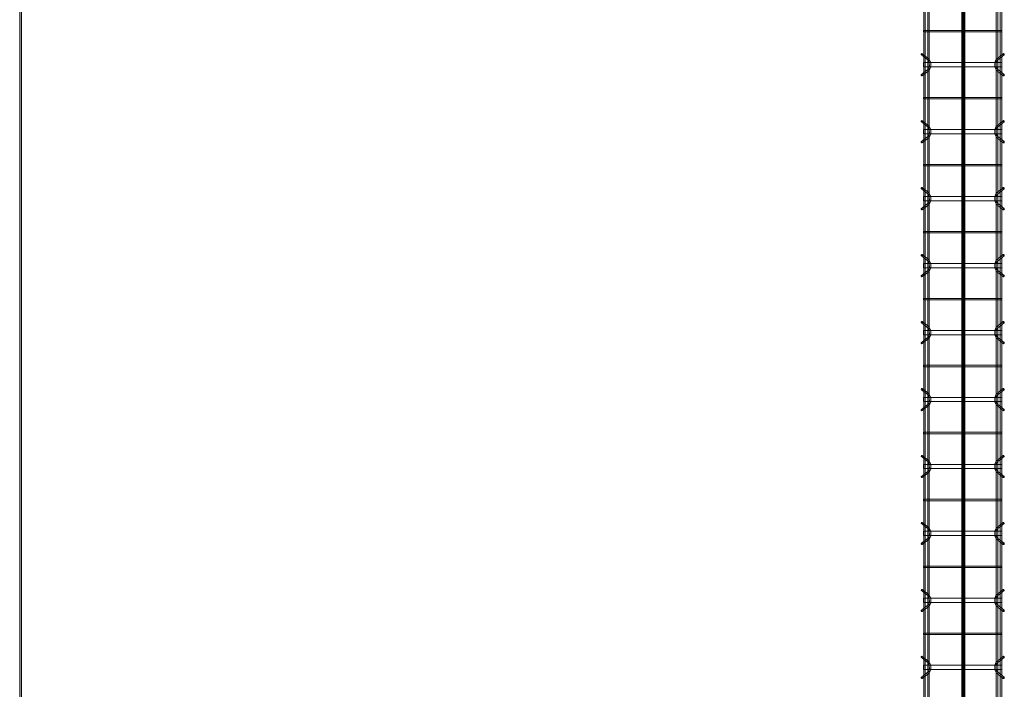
# Model space of a CAD drawing. Header units: inches. Extents: x -4136 to 1945, y -6639 to 12387.
# Tile 294 of 656: x -3819 to -3643, y 10480 to 10600. Entities that reach past the tile are written whole.
import ezdxf

# ---------------------------------------------------------------- set-up
doc = ezdxf.new("R2010")
doc.units = ezdxf.units.IN
doc.header["$MEASUREMENT"] = 0
doc.layers.add('A-GENM', color=7, linetype='Continuous', lineweight=9)
doc.layers.add('S-BEAM', color=7, linetype='Continuous', lineweight=9)

# ---------------------------------------------------------------- blocks, each defined once
blk = doc.blocks.new('Dowel bar assembly - Dowel bar assembly-671091-SLAB ON GROUND JOINTS')
at = {"layer": 'S-BEAM', "color": 253, "true_color": 0xaaaaaa}
for p, q in [((1524, 1.98), (0, 1.98)), ((580.02, 2.23), (580.97, 1.03)), ((581.18, 1.19), (580.23, 2.39)), ((581.62, 1.99), (581.62, -12.01)), ((582.38, 1.99), (581.62, 1.99)), ((581.62, 1.99), (582.38, 1.99)), ((582.38, -12.01), (582.38, 1.99)), ((583.76, 2.39), (582.81, 1.19)), ((583.01, 1.03), (583.96, 2.23)), ((587.87, 1.99), (587.87, -12.01)), ((588.13, 1.99), (587.87, 1.99)), ((587.87, 1.99), (588.13, 1.99)), ((588.13, -12.01), (588.13, 1.99)), ((592.02, 2.23), (592.97, 1.03)), ((593.18, 1.19), (592.23, 2.39)), ((593.62, 1.99), (593.62, -12.01)), ((594.38, 1.99), (593.62, 1.99)), ((593.62, 1.99), (594.38, 1.99)), ((594.38, -12.01), (594.38, 1.99)), ((595.76, 2.39), (594.81, 1.19)), ((595.01, 1.03), (595.96, 2.23)), ((599.87, 1.99), (599.87, -12.01)), ((600.13, 1.99), (599.87, 1.99)), ((599.87, 1.99), (600.13, 1.99)), ((600.13, -12.01), (600.13, 1.99)), ((604.02, 2.23), (604.97, 1.03)), ((605.18, 1.19), (604.23, 2.39)), ((605.62, 1.99), (605.62, -12.01)), ((606.38, 1.99), (605.62, 1.99)), ((605.62, 1.99), (606.38, 1.99)), ((606.38, -12.01), (606.38, 1.99)), ((607.76, 2.39), (606.81, 1.19)), ((607.01, 1.03), (607.96, 2.23)), ((611.87, 1.99), (611.87, -12.01)), ((612.13, 1.99), (611.87, 1.99)), ((611.87, 1.99), (612.13, 1.99)), ((612.13, -12.01), (612.13, 1.99)), ((616.02, 2.23), (616.97, 1.03)), ((617.18, 1.19), (616.23, 2.39)), ((617.62, 1.99), (617.62, -12.01)), ((618.38, 1.99), (617.62, 1.99)), ((617.62, 1.99), (618.38, 1.99)), ((618.38, -12.01), (618.38, 1.99)), ((619.76, 2.39), (618.81, 1.19)), ((619.01, 1.03), (619.96, 2.23)), ((623.87, 1.99), (623.87, -12.01)), ((624.13, 1.99), (623.87, 1.99)), ((623.87, 1.99), (624.13, 1.99)), ((624.13, -12.01), (624.13, 1.99)), ((628.02, 2.23), (628.97, 1.03)), ((629.18, 1.19), (628.23, 2.39)), ((629.62, 1.99), (629.62, -12.01)), ((630.38, 1.99), (629.62, 1.99)), ((629.62, 1.99), (630.38, 1.99)), ((630.38, -12.01), (630.38, 1.99)), ((631.76, 2.39), (630.81, 1.19)), ((631.01, 1.03), (631.96, 2.23)), ((635.87, 1.99), (635.87, -12.01)), ((636.13, 1.99), (635.87, 1.99)), ((635.87, 1.99), (636.13, 1.99)), ((636.13, -12.01), (636.13, 1.99)), ((640.02, 2.23), (640.97, 1.03)), ((641.18, 1.19), (640.23, 2.39)), ((641.62, 1.99), (641.62, -12.01)), ((642.38, 1.99), (641.62, 1.99)), ((641.62, 1.99), (642.38, 1.99)), ((642.38, -12.01), (642.38, 1.99)), ((643.76, 2.39), (642.81, 1.19)), ((643.01, 1.03), (643.96, 2.23)), ((647.87, 1.99), (647.87, -12.01)), ((648.13, 1.99), (647.87, 1.99)), ((647.87, 1.99), (648.13, 1.99)), ((648.13, -12.01), (648.13, 1.99)), ((652.02, 2.23), (652.97, 1.03)), ((653.18, 1.19), (652.23, 2.39)), ((653.62, 1.99), (653.62, -12.01)), ((654.38, 1.99), (653.62, 1.99)), ((653.62, 1.99), (654.38, 1.99)), ((654.38, -12.01), (654.38, 1.99)), ((655.76, 2.39), (654.81, 1.19)), ((655.01, 1.03), (655.96, 2.23)), ((659.87, 1.99), (659.87, -12.01)), ((660.13, 1.99), (659.87, 1.99)), ((659.87, 1.99), (660.13, 1.99)), ((660.13, -12.01), (660.13, 1.99)), ((664.02, 2.23), (664.97, 1.03)), ((665.18, 1.19), (664.23, 2.39)), ((665.62, 1.99), (665.62, -12.01)), ((666.38, 1.99), (665.62, 1.99)), ((665.62, 1.99), (666.38, 1.99)), ((666.38, -12.01), (666.38, 1.99)), ((667.76, 2.39), (666.81, 1.19)), ((667.01, 1.03), (667.96, 2.23)), ((671.87, 1.99), (671.87, -12.01)), ((672.13, 1.99), (671.87, 1.99)), ((671.87, 1.99), (672.13, 1.99)), ((672.13, -12.01), (672.13, 1.99)), ((676.02, 2.23), (676.97, 1.03)), ((677.18, 1.19), (676.23, 2.39)), ((677.62, 1.99), (677.62, -12.01)), ((678.38, 1.99), (677.62, 1.99)), ((677.62, 1.99), (678.38, 1.99)), ((678.38, -12.01), (678.38, 1.99)), ((679.76, 2.39), (678.81, 1.19)), ((679.01, 1.03), (679.96, 2.23)), ((683.87, 1.99), (683.87, -12.01)), ((684.13, 1.99), (683.87, 1.99)), ((683.87, 1.99), (684.13, 1.99)), ((684.13, -12.01), (684.13, 1.99)), ((688.02, 2.23), (688.97, 1.03)), ((689.18, 1.19), (688.23, 2.39)), ((689.62, 1.99), (689.62, -12.01)), ((690.38, 1.99), (689.62, 1.99)), ((689.62, 1.99), (690.38, 1.99)), ((690.38, -12.01), (690.38, 1.99)), ((691.76, 2.39), (690.81, 1.19)), ((691.01, 1.03), (691.96, 2.23)), ((695.87, 1.99), (695.87, -12.01)), ((696.13, 1.99), (695.87, 1.99)), ((695.87, 1.99), (696.13, 1.99)), ((696.13, -12.01), (696.13, 1.99)), ((0, 1.72), (1524, 1.72)), ((1524, 1.25), (0, 1.25)), ((0, 0.99), (1524, 0.99)), ((1524, -11.01), (0, -11.01)), ((0, -11.27), (1524, -11.27)), ((1524, -11.74), (0, -11.74)), ((0, -12), (1524, -12)), ((580.97, -11.05), (580.02, -12.25)), ((580.23, -12.41), (581.18, -11.21)), ((582.38, -12.01), (581.62, -12.01)), ((581.62, -12.01), (582.38, -12.01)), ((582.81, -11.21), (583.76, -12.41)), ((583.96, -12.25), (583.01, -11.05)), ((588.13, -12.01), (587.87, -12.01)), ((587.87, -12.01), (588.13, -12.01)), ((592.97, -11.05), (592.02, -12.25)), ((592.23, -12.41), (593.18, -11.21)), ((594.38, -12.01), (593.62, -12.01)), ((593.62, -12.01), (594.38, -12.01)), ((594.81, -11.21), (595.76, -12.41)), ((595.96, -12.25), (595.01, -11.05)), ((600.13, -12.01), (599.87, -12.01)), ((599.87, -12.01), (600.13, -12.01)), ((604.97, -11.05), (604.02, -12.25)), ((604.23, -12.41), (605.18, -11.21)), ((606.38, -12.01), (605.62, -12.01)), ((605.62, -12.01), (606.38, -12.01)), ((606.81, -11.21), (607.76, -12.41)), ((607.96, -12.25), (607.01, -11.05)), ((612.13, -12.01), (611.87, -12.01)), ((611.87, -12.01), (612.13, -12.01)), ((616.97, -11.05), (616.02, -12.25)), ((616.23, -12.41), (617.18, -11.21)), ((618.38, -12.01), (617.62, -12.01)), ((617.62, -12.01), (618.38, -12.01)), ((618.81, -11.21), (619.76, -12.41)), ((619.96, -12.25), (619.01, -11.05)), ((624.13, -12.01), (623.87, -12.01)), ((623.87, -12.01), (624.13, -12.01)), ((628.97, -11.05), (628.02, -12.25)), ((628.23, -12.41), (629.18, -11.21)), ((630.38, -12.01), (629.62, -12.01)), ((629.62, -12.01), (630.38, -12.01)), ((630.81, -11.21), (631.76, -12.41)), ((631.96, -12.25), (631.01, -11.05)), ((636.13, -12.01), (635.87, -12.01)), ((635.87, -12.01), (636.13, -12.01)), ((640.97, -11.05), (640.02, -12.25)), ((640.23, -12.41), (641.18, -11.21)), ((642.38, -12.01), (641.62, -12.01)), ((641.62, -12.01), (642.38, -12.01)), ((642.81, -11.21), (643.76, -12.41)), ((643.96, -12.25), (643.01, -11.05)), ((648.13, -12.01), (647.87, -12.01)), ((647.87, -12.01), (648.13, -12.01)), ((652.97, -11.05), (652.02, -12.25)), ((652.23, -12.41), (653.18, -11.21)), ((654.38, -12.01), (653.62, -12.01)), ((653.62, -12.01), (654.38, -12.01)), ((654.81, -11.21), (655.76, -12.41)), ((655.96, -12.25), (655.01, -11.05)), ((660.13, -12.01), (659.87, -12.01)), ((659.87, -12.01), (660.13, -12.01)), ((664.97, -11.05), (664.02, -12.25)), ((664.23, -12.41), (665.18, -11.21)), ((666.38, -12.01), (665.62, -12.01)), ((665.62, -12.01), (666.38, -12.01)), ((666.81, -11.21), (667.76, -12.41)), ((667.96, -12.25), (667.01, -11.05)), ((672.13, -12.01), (671.87, -12.01)), ((671.87, -12.01), (672.13, -12.01)), ((676.97, -11.05), (676.02, -12.25)), ((676.23, -12.41), (677.18, -11.21)), ((678.38, -12.01), (677.62, -12.01)), ((677.62, -12.01), (678.38, -12.01)), ((678.81, -11.21), (679.76, -12.41)), ((679.96, -12.25), (679.01, -11.05)), ((684.13, -12.01), (683.87, -12.01)), ((683.87, -12.01), (684.13, -12.01)), ((688.97, -11.05), (688.02, -12.25)), ((688.23, -12.41), (689.18, -11.21)), ((690.38, -12.01), (689.62, -12.01)), ((689.62, -12.01), (690.38, -12.01)), ((690.81, -11.21), (691.76, -12.41)), ((691.96, -12.25), (691.01, -11.05)), ((696.13, -12.01), (695.87, -12.01)), ((695.87, -12.01), (696.13, -12.01))]:
    blk.add_line(p, q, dxfattribs=at)
at = {"layer": 'S-BEAM', "color": 253, "true_color": 0xaaaaaa, "flags": 128}
for points in [[(580.97, 1.03), (581.53, 0.73), (582.39, 0.72), (582.97, 0.99), (583.01, 1.03)], [(581.18, 1.19), (581.62, 0.97), (582.38, 0.98), (582.81, 1.19)], [(592.97, 1.03), (593.53, 0.73), (594.39, 0.72), (594.97, 0.99), (595.01, 1.03)], [(593.18, 1.19), (593.62, 0.97), (594.38, 0.98), (594.81, 1.19)], [(604.97, 1.03), (605.53, 0.73), (606.39, 0.72), (606.97, 0.99), (607.01, 1.03)], [(605.18, 1.19), (605.62, 0.97), (606.38, 0.98), (606.81, 1.19)], [(616.97, 1.03), (617.53, 0.73), (618.39, 0.72), (618.97, 0.99), (619.01, 1.03)], [(617.18, 1.19), (617.62, 0.97), (618.38, 0.98), (618.81, 1.19)], [(628.97, 1.03), (629.53, 0.73), (630.39, 0.72), (630.97, 0.99), (631.01, 1.03)], [(629.18, 1.19), (629.62, 0.97), (630.38, 0.98), (630.81, 1.19)], [(640.97, 1.03), (641.53, 0.73), (642.39, 0.72), (642.97, 0.99), (643.01, 1.03)], [(641.18, 1.19), (641.62, 0.97), (642.38, 0.98), (642.81, 1.19)], [(652.97, 1.03), (653.53, 0.73), (654.39, 0.72), (654.97, 0.99), (655.01, 1.03)], [(653.18, 1.19), (653.62, 0.97), (654.38, 0.98), (654.81, 1.19)], [(664.97, 1.03), (665.53, 0.73), (666.39, 0.72), (666.97, 0.99), (667.01, 1.03)], [(665.18, 1.19), (665.62, 0.97), (666.38, 0.98), (666.81, 1.19)], [(676.97, 1.03), (677.53, 0.73), (678.39, 0.72), (678.97, 0.99), (679.01, 1.03)], [(677.18, 1.19), (677.62, 0.97), (678.38, 0.98), (678.81, 1.19)], [(688.97, 1.03), (689.53, 0.73), (690.39, 0.72), (690.97, 0.99), (691.01, 1.03)], [(689.18, 1.19), (689.62, 0.97), (690.38, 0.98), (690.81, 1.19)], [(580.97, -11.05), (581.53, -10.75), (582.39, -10.74), (582.97, -11.01), (583.01, -11.05)], [(581.18, -11.21), (581.62, -10.99), (582.38, -11), (582.81, -11.21)], [(592.97, -11.05), (593.53, -10.75), (594.39, -10.74), (594.97, -11.01), (595.01, -11.05)], [(593.18, -11.21), (593.62, -10.99), (594.38, -11), (594.81, -11.21)], [(604.97, -11.05), (605.53, -10.75), (606.39, -10.74), (606.97, -11.01), (607.01, -11.05)], [(605.18, -11.21), (605.62, -10.99), (606.38, -11), (606.81, -11.21)], [(616.97, -11.05), (617.53, -10.75), (618.39, -10.74), (618.97, -11.01), (619.01, -11.05)], [(617.18, -11.21), (617.62, -10.99), (618.38, -11), (618.81, -11.21)], [(628.97, -11.05), (629.53, -10.75), (630.39, -10.74), (630.97, -11.01), (631.01, -11.05)], [(629.18, -11.21), (629.62, -10.99), (630.38, -11), (630.81, -11.21)], [(640.97, -11.05), (641.53, -10.75), (642.39, -10.74), (642.97, -11.01), (643.01, -11.05)], [(641.18, -11.21), (641.62, -10.99), (642.38, -11), (642.81, -11.21)], [(652.97, -11.05), (653.53, -10.75), (654.39, -10.74), (654.97, -11.01), (655.01, -11.05)], [(653.18, -11.21), (653.62, -10.99), (654.38, -11), (654.81, -11.21)], [(664.97, -11.05), (665.53, -10.75), (666.39, -10.74), (666.97, -11.01), (667.01, -11.05)], [(665.18, -11.21), (665.62, -10.99), (666.38, -11), (666.81, -11.21)], [(676.97, -11.05), (677.53, -10.75), (678.39, -10.74), (678.97, -11.01), (679.01, -11.05)], [(677.18, -11.21), (677.62, -10.99), (678.38, -11), (678.81, -11.21)], [(688.97, -11.05), (689.53, -10.75), (690.39, -10.74), (690.97, -11.01), (691.01, -11.05)], [(689.18, -11.21), (689.62, -10.99), (690.38, -11), (690.81, -11.21)]]:
    blk.add_lwpolyline(points, dxfattribs=at)
at = {"layer": 'S-BEAM', "color": 253, "true_color": 0xaaaaaa}
for centre, major_axis, start_param, end_param in [((580.12, 2.31), (0.101, 0.08), 5.709265, 8.850858), ((580.12, 2.31), (0.101, 0.08), 2.567673, 5.709265), ((583.86, 2.31), (-0.101, 0.08), 3.715513, 6.857105), ((583.86, 2.31), (-0.101, 0.08), 0.57392, 3.715513), ((592.12, 2.31), (0.101, 0.08), 5.709265, 8.850858), ((592.12, 2.31), (0.101, 0.08), 2.567673, 5.709265), ((595.86, 2.31), (-0.101, 0.08), 3.715513, 6.857105), ((595.86, 2.31), (-0.101, 0.08), 0.57392, 3.715513), ((604.12, 2.31), (0.101, 0.08), 5.709265, 8.850858), ((604.12, 2.31), (0.101, 0.08), 2.567673, 5.709265), ((607.86, 2.31), (-0.101, 0.08), 3.715513, 6.857105), ((607.86, 2.31), (-0.101, 0.08), 0.57392, 3.715513), ((616.12, 2.31), (0.101, 0.08), 5.709265, 8.850858), ((616.12, 2.31), (0.101, 0.08), 2.567673, 5.709265), ((619.86, 2.31), (-0.101, 0.08), 3.715513, 6.857105), ((619.86, 2.31), (-0.101, 0.08), 0.57392, 3.715513), ((628.12, 2.31), (0.101, 0.08), 5.709265, 8.850858), ((628.12, 2.31), (0.101, 0.08), 2.567673, 5.709265), ((631.86, 2.31), (-0.101, 0.08), 3.715513, 6.857105), ((631.86, 2.31), (-0.101, 0.08), 0.57392, 3.715513), ((640.12, 2.31), (0.101, 0.08), 5.709265, 8.850858), ((640.12, 2.31), (0.101, 0.08), 2.567673, 5.709265), ((643.86, 2.31), (-0.101, 0.08), 3.715513, 6.857105), ((643.86, 2.31), (-0.101, 0.08), 0.57392, 3.715513), ((652.12, 2.31), (0.101, 0.08), 5.709265, 8.850858), ((652.12, 2.31), (0.101, 0.08), 2.567673, 5.709265), ((655.86, 2.31), (-0.101, 0.08), 3.715513, 6.857105), ((655.86, 2.31), (-0.101, 0.08), 0.57392, 3.715513), ((664.12, 2.31), (0.101, 0.08), 5.709265, 8.850858), ((664.12, 2.31), (0.101, 0.08), 2.567673, 5.709265), ((667.86, 2.31), (-0.101, 0.08), 3.715513, 6.857105), ((667.86, 2.31), (-0.101, 0.08), 0.57392, 3.715513), ((676.12, 2.31), (0.101, 0.08), 5.709265, 8.850858), ((676.12, 2.31), (0.101, 0.08), 2.567673, 5.709265), ((679.86, 2.31), (-0.101, 0.08), 3.715513, 6.857105), ((679.86, 2.31), (-0.101, 0.08), 0.57392, 3.715513), ((688.12, 2.31), (0.101, 0.08), 5.709265, 8.850858), ((688.12, 2.31), (0.101, 0.08), 2.567673, 5.709265), ((691.86, 2.31), (-0.101, 0.08), 3.715513, 6.857105), ((691.86, 2.31), (-0.101, 0.08), 0.57392, 3.715513), ((580.12, -12.33), (-0.101, 0.08), 3.715513, 6.857105), ((580.12, -12.33), (-0.101, 0.08), 0.57392, 3.715513), ((583.86, -12.33), (0.101, 0.08), 5.709265, 8.850858), ((583.86, -12.33), (0.101, 0.08), 2.567673, 5.709265), ((592.12, -12.33), (-0.101, 0.08), 3.715513, 6.857105), ((592.12, -12.33), (-0.101, 0.08), 0.57392, 3.715513), ((595.86, -12.33), (0.101, 0.08), 5.709265, 8.850858), ((595.86, -12.33), (0.101, 0.08), 2.567673, 5.709265), ((604.12, -12.33), (-0.101, 0.08), 3.715513, 6.857105), ((604.12, -12.33), (-0.101, 0.08), 0.57392, 3.715513), ((607.86, -12.33), (0.101, 0.08), 5.709265, 8.850858), ((607.86, -12.33), (0.101, 0.08), 2.567673, 5.709265), ((616.12, -12.33), (-0.101, 0.08), 3.715513, 6.857105), ((616.12, -12.33), (-0.101, 0.08), 0.57392, 3.715513), ((619.86, -12.33), (0.101, 0.08), 5.709265, 8.850858), ((619.86, -12.33), (0.101, 0.08), 2.567673, 5.709265), ((628.12, -12.33), (-0.101, 0.08), 3.715513, 6.857105), ((628.12, -12.33), (-0.101, 0.08), 0.57392, 3.715513), ((631.86, -12.33), (0.101, 0.08), 5.709265, 8.850858), ((631.86, -12.33), (0.101, 0.08), 2.567673, 5.709265), ((640.12, -12.33), (-0.101, 0.08), 3.715513, 6.857105), ((640.12, -12.33), (-0.101, 0.08), 0.57392, 3.715513), ((643.86, -12.33), (0.101, 0.08), 5.709265, 8.850858), ((643.86, -12.33), (0.101, 0.08), 2.567673, 5.709265), ((652.12, -12.33), (-0.101, 0.08), 3.715513, 6.857105), ((652.12, -12.33), (-0.101, 0.08), 0.57392, 3.715513), ((655.86, -12.33), (0.101, 0.08), 5.709265, 8.850858), ((655.86, -12.33), (0.101, 0.08), 2.567673, 5.709265), ((664.12, -12.33), (-0.101, 0.08), 3.715513, 6.857105), ((664.12, -12.33), (-0.101, 0.08), 0.57392, 3.715513), ((667.86, -12.33), (0.101, 0.08), 5.709265, 8.850858), ((667.86, -12.33), (0.101, 0.08), 2.567673, 5.709265), ((676.12, -12.33), (-0.101, 0.08), 3.715513, 6.857105), ((676.12, -12.33), (-0.101, 0.08), 0.57392, 3.715513), ((679.86, -12.33), (0.101, 0.08), 5.709265, 8.850858), ((679.86, -12.33), (0.101, 0.08), 2.567673, 5.709265), ((688.12, -12.33), (-0.101, 0.08), 3.715513, 6.857105), ((688.12, -12.33), (-0.101, 0.08), 0.57392, 3.715513), ((691.86, -12.33), (0.101, 0.08), 5.709265, 8.850858), ((691.86, -12.33), (0.101, 0.08), 2.567673, 5.709265)]:
    blk.add_ellipse(centre, major_axis=major_axis, ratio=0.816528, start_param=start_param, end_param=end_param, dxfattribs=at)

msp = doc.modelspace()

# ---------------------------------------------------------------- hatches: boundary and pattern name
at = {"layer": 'A-GENM', "true_color": 0x0000ff}
for points in [[(-3650.14972, 11426.9894), (-3650.14972, 9901.50436), (-3650.14972, 9901.1894), (-3650.57292, 9901.1894), (-3650.57292, 9901.50436), (-3650.57292, 11426.9894)], [(-3650.51315, 9901.1894), (-3650.51315, 9901.50436), (-3650.51315, 11426.9894), (-3650.11944, 11426.9894), (-3650.11944, 9901.50436), (-3650.11944, 9901.1894)], [(-3650.15125, 11426.9894), (-3650.15125, 9901.50436), (-3650.15125, 9901.1894), (-3650.49529, 9901.1894), (-3650.49529, 9901.50436), (-3650.49529, 11426.9894)], [(-3650.06436, 11426.9894), (-3650.06436, 9901.50436), (-3650.06436, 9901.1894), (-3650.48604, 9901.1894), (-3650.48604, 9901.50436), (-3650.48604, 11426.9894)], [(-3650.27286, 11426.9894), (-3650.27286, 9901.50436), (-3650.27286, 9901.1894), (-3650.35974, 9901.1894), (-3650.35974, 9901.50436), (-3650.35974, 11426.9894)], [(-3650.06284, 11426.9894), (-3650.06284, 9901.50436), (-3650.06284, 9901.1894), (-3650.27286, 9901.1894), (-3650.27286, 9901.50436), (-3650.27286, 11426.9894)]]:
    msp.add_hatch(color=5, dxfattribs=at).paths.add_polyline_path(points, flags=0)
at = {"layer": 'A-GENM', "true_color": 0xff0000}
for points in [[(-3819.32374, 10467.23284), (-3819.32374, 10467.34688), (-3819.32374, 10641.65692), (-3819.32374, 10641.77096), (-3819.00878, 10641.77096), (-3819.00878, 10467.23284)], [(-3819.32374, 10467.38625), (-3819.32374, 10641.61755), (-3819.00878, 10641.61755), (-3819.00878, 10467.38625)]]:
    msp.add_hatch(color=1, dxfattribs=at).paths.add_polyline_path(points, flags=0)

# ---------------------------------------------------------------- linework, layer by layer
at = {"layer": 'A-GENM', "color": 5, "true_color": 0x0000ff}
for p, q in [((-3650.57292, 9901.50436), (-3650.57292, 11426.9894)), ((-3650.51315, 11426.9894), (-3650.51315, 9901.50436)), ((-3650.51315, 11426.9894), (-3650.51315, 9901.50436)), ((-3650.49529, 11426.9894), (-3650.49529, 9901.50436)), ((-3650.48604, 9901.50436), (-3650.48604, 11426.9894)), ((-3650.47378, 9901.50436), (-3650.47378, 11426.9894)), ((-3650.47378, 11426.9894), (-3650.47378, 9901.50436)), ((-3650.40841, 9901.50436), (-3650.40841, 11426.9894)), ((-3650.35974, 9901.50436), (-3650.35974, 11426.9894)), ((-3650.27286, 11426.9894), (-3650.27286, 9901.50436)), ((-3650.15882, 9901.50436), (-3650.15882, 11426.9894)), ((-3650.15882, 9901.50436), (-3650.15882, 11426.9894)), ((-3650.15125, 9901.50436), (-3650.15125, 11426.9894)), ((-3650.14972, 9901.50436), (-3650.14972, 11426.9894)), ((-3650.11944, 11426.9894), (-3650.11944, 9901.50436)), ((-3650.11944, 11426.9894), (-3650.11944, 9901.50436)), ((-3650.06436, 9901.50436), (-3650.06436, 11426.9894)), ((-3650.06284, 9901.50436), (-3650.06284, 11426.9894))]:
    msp.add_line(p, q, dxfattribs=at)
at = {"layer": 'A-GENM', "color": 1, "true_color": 0xff0000}
for p, q in [((-3819.32374, 10467.34688), (-3819.32374, 10641.65692)), ((-3819.32374, 10467.38625), (-3819.32374, 10641.61755)), ((-3819.32374, 10641.61755), (-3819.32374, 10467.38625)), ((-3819.32374, 10641.59645), (-3819.32374, 10467.14521)), ((-3819.00878, 10641.77096), (-3819.00878, 10467.23284)), ((-3819.00878, 10467.34688), (-3819.00878, 10641.65692)), ((-3819.00878, 10641.63541), (-3819.00878, 10467.09729)), ((-3819.00878, 10467.38625), (-3819.00878, 10641.61755))]:
    msp.add_line(p, q, dxfattribs=at)

# ---------------------------------------------------------------- block references
at = {"layer": 'S-BEAM', "color": 253, "true_color": 0xaaaaaa, "rotation": 89.99999999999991}
msp.add_blockref('Dowel bar assembly - Dowel bar assembly-671091-SLAB ON GROUND JOINTS', (-3655.42348, 9901.50636), dxfattribs=at)

doc.saveas('drawing.dxf')
